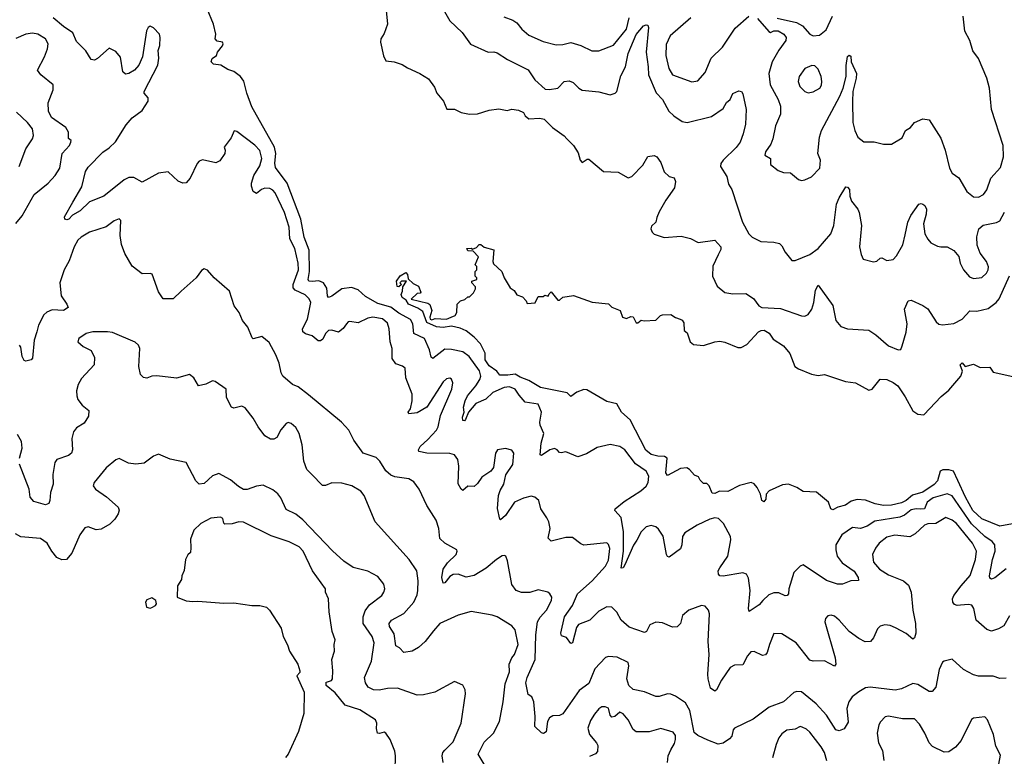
# Model space of a CAD drawing. Extents: x 1771496 to 1971148, y 471553 to 643630.
# Tile 379 of 656: x 1863808 to 1869823, y 556103 to 560603. Entities that reach past the tile are written whole.
import ezdxf

# ---------------------------------------------------------------- set-up
doc = ezdxf.new("R2010")
doc.units = 0

msp = doc.modelspace()

# ---------------------------------------------------------------- linework, layer by layer
at = {"layer": '0CON10XD'}
for points in [[(1869835, 557248.2), (1869765, 557192.5), (1869745, 557184), (1869735, 557191.2), (1869732.7, 557205), (1869750.6, 557305), (1869767.6, 557355), (1869764.7, 557395), (1869749.3, 557415), (1869705, 557445.3), (1869622.8, 557522.8), (1869505, 557693.3), (1869475, 557705.9), (1869388.6, 557681.4), (1869352.2, 557655), (1869334.7, 557615.3), (1869313.1, 557613.1), (1869284.8, 557615.2), (1869255, 557607.6), (1869213.8, 557576.2), (1869185, 557563), (1869031.7, 557538.3), (1868985, 557509.6), (1868945, 557494.6), (1868895, 557500.4), (1868830.4, 557455), (1868794.7, 557395), (1868793.1, 557365), (1868801.1, 557325), (1868832.2, 557285), (1868905, 557233.3), (1868929.4, 557195), (1868933.3, 557176.7), (1868885, 557174.5), (1868835, 557154.2), (1868805, 557154.4), (1868737.4, 557177.4), (1868595, 557272.5), (1868575, 557264.2), (1868538.1, 557225), (1868506.7, 557125), (1868504, 557095), (1868496.2, 557085), (1868485, 557082.5), (1868445, 557101.4), (1868415, 557101.9), (1868385, 557090), (1868348.8, 557055), (1868325, 557027.5), (1868265, 556987.5), (1868260, 557005), (1868271.4, 557115), (1868260.3, 557190.3), (1868248.8, 557215), (1868225, 557224), (1868105, 557203.1), (1868085, 557206.2), (1868076.2, 557215), (1868076, 557235), (1868085.6, 557255), (1868133.6, 557326.4), (1868152.8, 557425), (1868151.1, 557445), (1868107.4, 557525), (1868076.9, 557555), (1868055, 557559.3), (1868025, 557552.2), (1867946, 557514), (1867872.2, 557467.8), (1867856.4, 557445), (1867852.9, 557395), (1867845, 557370), (1867775, 557320), (1867765, 557324), (1867760, 557335), (1867738.4, 557448.4), (1867710.9, 557490.9), (1867695, 557504.5), (1867665, 557513.3), (1867635, 557505.5), (1867605, 557473.1), (1867577.1, 557422.9), (1867557.4, 557392.6), (1867505, 557272), (1867495, 557254.5), (1867482.8, 557252.8), (1867495.9, 557355), (1867496.8, 557475), (1867481.5, 557561.5), (1867443.3, 557605), (1867446.5, 557615), (1867500.8, 557659.2), (1867602.9, 557725), (1867635, 557752.3), (1867647.9, 557775), (1867651.8, 557815), (1867635, 557844.6), (1867570.1, 557890.1), (1867505, 557976), (1867475, 557995.8), (1867415, 558006.7), (1867335, 557988.5), (1867269.7, 557950.3), (1867217, 557933), (1867145, 557962.9), (1867115, 557955.8), (1867105, 557959.2), (1867092, 557975), (1867075, 557982.2), (1867045.8, 557975), (1866995, 557941.2), (1866987.5, 557945), (1866994.5, 558015), (1867010.6, 558075), (1866988.1, 558125), (1866985.6, 558145), (1866995.5, 558205), (1866975, 558253.3), (1866896.6, 558266.6), (1866858.2, 558308.2), (1866835, 558345.5), (1866799.4, 558359.4), (1866766.6, 558356.6), (1866698.2, 558325), (1866655, 558284.7), (1866595, 558258.9), (1866548.8, 558205), (1866530.6, 558159.4), (1866525, 558152.5), (1866515, 558154.2), (1866513.1, 558175), (1866522.5, 558205), (1866518.4, 558235), (1866528.8, 558275), (1866542.8, 558305), (1866594, 558365), (1866619.7, 558405), (1866624.1, 558425.9), (1866617.8, 558457.8), (1866554.4, 558544.4), (1866515, 558572.9), (1866445, 558588.3), (1866405, 558589.7), (1866332.1, 558532.1), (1866320.6, 558540.6), (1866311.1, 558585), (1866281.5, 558655), (1866214.8, 558684.8), (1866209.4, 558745), (1866195, 558771.2), (1866125, 558809.1), (1866075, 558847), (1865995, 558869.5), (1865921.1, 558911.1), (1865875, 558952.2), (1865835, 558967.2), (1865775, 558959.3), (1865715, 558912.9), (1865695, 558905.8), (1865688.1, 558915), (1865683.3, 558963.3), (1865664.5, 558995), (1865635, 559008.4), (1865595, 559002.4), (1865575, 559006.2), (1865570.4, 559015), (1865578.5, 559065), (1865576.6, 559195), (1865546.1, 559275), (1865525.3, 559385), (1865441.6, 559605), (1865370.5, 559700.5), (1865366.2, 559726.2), (1865371.7, 559785), (1865364.1, 559824.1), (1865225, 560071.1), (1865194.8, 560155), (1865177.6, 560227.6), (1865156.1, 560256.1), (1865115, 560286.9), (1865078.7, 560298.7), (1865036.7, 560325), (1864991.3, 560331.3), (1864977.9, 560345), (1864983.3, 560366.7), (1865010, 560385), (1865016.7, 560405), (1865047.1, 560442.9), (1865050, 560455), (1865046.7, 560465), (1865015, 560472.5), (1865002.5, 560485), (1865005.6, 560515), (1864990.8, 560575), (1864915.3, 560765)], [(1866045, 560680), (1866054.2, 560575), (1866035, 560517.5), (1866014, 560485), (1866011.1, 560465), (1866031.3, 560381.3), (1866045, 560350.8), (1866094.6, 560344.6), (1866145, 560329.2), (1866177.8, 560307.8), (1866252.5, 560275), (1866305, 560241.2), (1866341.2, 560191.2), (1866356.2, 560155), (1866396.2, 560105), (1866416.4, 560056.4), (1866465, 560056.2), (1866505, 560036), (1866555.9, 560025.9), (1866605, 560028), (1866675, 560050), (1866735, 560057.5), (1866785, 560047.5), (1866815, 560056.7), (1866855, 560050), (1866885, 560036.7), (1866896.2, 560015), (1866917.7, 559997.7), (1866985, 560002), (1867012.5, 559995), (1867062.5, 559945), (1867135, 559893.3), (1867151.2, 559875), (1867191.2, 559835), (1867218.7, 559788.7), (1867232.7, 559745), (1867245, 559731.2), (1867275, 559750), (1867285, 559750), (1867375, 559676.2), (1867465, 559671.2), (1867525, 559637.5), (1867547.5, 559645), (1867615, 559713.3), (1867645, 559766.2), (1867685, 559772.5), (1867701.2, 559765), (1867725, 559731.2), (1867745, 559674), (1867775, 559645.8), (1867806.2, 559636.2), (1867814.2, 559614.2), (1867807.3, 559575), (1867755, 559500), (1867715, 559428.1), (1867699.6, 559395), (1867694.2, 559365), (1867668.3, 559341.7), (1867664.5, 559325), (1867672.2, 559305), (1867685, 559293.6), (1867745, 559271.2), (1867849.5, 559279.5), (1867905, 559266.2), (1867952.3, 559242.3), (1868055, 559256.7), (1868091.2, 559215), (1868090.5, 559199.5), (1868074, 559166), (1868042.1, 559097.9), (1868040.6, 559035), (1868068.6, 558975), (1868115, 558937.1), (1868165, 558927.5), (1868245, 558929.2), (1868290.2, 558900.2), (1868324.2, 558855), (1868341.2, 558845), (1868455, 558838.8), (1868585, 558792.9), (1868605, 558790.8), (1868625, 558802.5), (1868647.5, 558835), (1868659.1, 558875), (1868668.9, 558951.1), (1868685, 558980), (1868775, 558856), (1868794.6, 558765), (1868825, 558728.1), (1868865, 558713.8), (1868995, 558706.9), (1869037.8, 558677.8), (1869115, 558610), (1869175, 558586), (1869192, 558588), (1869199.4, 558610.6), (1869224.5, 558694.5), (1869228.8, 558745), (1869214.4, 558835), (1869235, 558886.2), (1869255, 558890), (1869325, 558856.7), (1869355, 558835.6), (1869406.4, 558756.4), (1869422.7, 558742.7), (1869445, 558739.5), (1869515, 558746.4), (1869565, 558773.3), (1869613.3, 558825), (1869655, 558823.1), (1869725, 558837.5), (1869774.3, 558875.7), (1869791.9, 558898.1), (1869855, 559038.8)], [(1868389.5, 556785), (1868375, 556736.7), (1868365, 556722.9), (1868345, 556718.9), (1868295, 556742.5), (1868275, 556740), (1868255, 556715.8), (1868225, 556660.6), (1868175, 556659.3), (1868147.8, 556645), (1868095, 556568.6), (1868065, 556508.8), (1868055, 556501.2), (1868028.6, 556518.6), (1868014.6, 556575), (1868011.5, 556605), (1868020, 556725), (1868013.6, 556805), (1868022.6, 556972.6), (1868016.1, 556996.1), (1867995, 557020.8), (1867972.5, 557025), (1867895, 556996), (1867857.9, 556962.1), (1867845, 556913.3), (1867825, 556893.8), (1867795, 556892), (1867735, 556917.5), (1867695, 556921.2), (1867657.5, 556905), (1867636.7, 556865), (1867625, 556858.8), (1867531.1, 556891.1), (1867483.3, 556935), (1867456, 556984), (1867425, 557014.4), (1867395, 557015.5), (1867345, 556990), (1867290.8, 556935), (1867222.2, 556907.8), (1867209.6, 556890.4), (1867185, 556796.7), (1867175, 556792.5), (1867148, 556828), (1867118, 556838), (1867113.5, 556855), (1867135.4, 556955), (1867185.3, 557025), (1867215.4, 557095), (1867304.7, 557175), (1867386.8, 557265), (1867405, 557301.2), (1867412.4, 557372.4), (1867406, 557396), (1867395, 557407.1), (1867255, 557393.3), (1867235, 557400.6), (1867185, 557440), (1867145, 557440), (1867055, 557416.2), (1867036.2, 557435), (1867049.2, 557495), (1867040.6, 557535), (1867028.8, 557558.8), (1866990.8, 557615), (1866978.8, 557665), (1866955.6, 557685.6), (1866932.5, 557692.5), (1866885, 557680.5), (1866830.6, 557655), (1866775, 557574.4), (1866745, 557546.7), (1866740.8, 557550.8), (1866726.9, 557616.9), (1866733.2, 557695), (1866742.9, 557727.1), (1866765.4, 557765), (1866778.1, 557821.9), (1866821.4, 557885), (1866827.1, 557955), (1866815, 557973.8), (1866775, 557983.8), (1866727.5, 557975), (1866713.8, 557955), (1866703.3, 557866.7), (1866686.7, 557845), (1866631.3, 557808.7), (1866605, 557768.8), (1866585, 557751.2), (1866545, 557752.5), (1866515, 557727.5), (1866503.9, 557733.9), (1866487.3, 557767.3), (1866491.4, 557875), (1866484.2, 557915), (1866465, 557943.8), (1866435, 557951.9), (1866295, 557954.5), (1866246.7, 557965), (1866244.2, 557975), (1866254.3, 557995), (1866301.4, 558038.6), (1866354.5, 558095), (1866364, 558115), (1866377.7, 558185), (1866447.5, 558345), (1866453.9, 558383.9), (1866445, 558407.5), (1866435, 558413.3), (1866415, 558408), (1866395, 558390), (1866295.3, 558234.7), (1866235, 558200.6), (1866184.3, 558194.3), (1866182, 558205), (1866194.4, 558225.6), (1866205.5, 558275), (1866206.2, 558315), (1866167.3, 558415), (1866163.1, 558473.1), (1866146.6, 558486.6), (1866105, 558500), (1866083.3, 558533.3), (1866083.5, 558595), (1866070.9, 558635), (1866065.3, 558715), (1866055, 558748.1), (1866025, 558775.3), (1865965, 558785.8), (1865935, 558778.9), (1865875, 558750), (1865825, 558760), (1865815, 558758), (1865804.5, 558745.5), (1865783.2, 558716.8), (1865755, 558693.3), (1865715, 558706.4), (1865694, 558705), (1865675, 558686), (1865658.9, 558651.1), (1865645, 558640.8), (1865631.7, 558641.7), (1865595, 558671.8), (1865553.8, 558683.8), (1865538.1, 558695), (1865535.5, 558715), (1865565, 558772.5), (1865585.8, 558875), (1865576.9, 558896.9), (1865551.3, 558921.3), (1865490.7, 558950.7), (1865477.7, 558965), (1865478.1, 558985), (1865510, 559075), (1865509.5, 559115), (1865488.1, 559205), (1865458.1, 559265), (1865453, 559335), (1865425.3, 559425), (1865369.3, 559545), (1865355, 559562.1), (1865335, 559571.8), (1865305, 559572.9), (1865284, 559565), (1865255, 559542), (1865235, 559553.3), (1865223.1, 559585), (1865223.3, 559605), (1865238.3, 559651.7), (1865275, 559709.4), (1865286.1, 559755), (1865275, 559804.4), (1865245, 559837.3), (1865135, 559918.8), (1865117, 559923), (1865099.7, 559880.3), (1865056.7, 559825), (1865063.8, 559805), (1865061.2, 559785), (1865029.5, 559740.5), (1865005, 559728.8), (1864925, 559746.2), (1864905, 559738.8), (1864892, 559725), (1864849.2, 559635), (1864823.9, 559606.1), (1864805, 559603.3), (1864775, 559616.7), (1864715, 559673.3), (1864655.7, 559664.3), (1864555, 559610.8), (1864505, 559638.1), (1864475, 559639.5), (1864445.9, 559624.1), (1864320.8, 559525), (1864235, 559490.6), (1864177.5, 559435), (1864130.6, 559409.4), (1864108, 559385), (1864095, 559380.6), (1864084, 559385), (1864081.9, 559398.1), (1864132.1, 559487.9), (1864187.4, 559582.6), (1864208.8, 559675), (1864225, 559702.9), (1864315, 559793.8), (1864355, 559820.4), (1864393.7, 559856.3), (1864458.9, 559961.1), (1864495, 560002.9), (1864555, 560048.6), (1864593.3, 560105), (1864591.9, 560125), (1864567.5, 560155), (1864567.1, 560165), (1864651.1, 560325), (1864657, 560367), (1864654, 560415), (1864663.3, 560445), (1864666.7, 560495), (1864662.5, 560515), (1864625, 560552.5), (1864605, 560562.5), (1864592.5, 560555), (1864582, 560535), (1864557.5, 560375), (1864535.6, 560324.4), (1864510, 560295), (1864475, 560273.3), (1864455, 560270), (1864437.5, 560285), (1864423.2, 560373.2), (1864395, 560409.2), (1864355, 560428), (1864283.3, 560365), (1864265, 560356), (1864245, 560360), (1864212, 560412), (1864155, 560470), (1864132.7, 560522.7), (1864075, 560560.5), (1864012.5, 560615)], [(1866403, 560653), (1866435.6, 560595), (1866511.9, 560525), (1866562.6, 560452.6), (1866670, 560405), (1866705, 560406.2), (1866725, 560400), (1866788.9, 560358.9), (1866915, 560295.7), (1866955, 560235.8), (1867017.6, 560177.6), (1867045, 560175.5), (1867095, 560184.4), (1867135, 560225.6), (1867165, 560229.4), (1867189.8, 560219.8), (1867224, 560185), (1867245, 560172.5), (1867345, 560161.4), (1867416.1, 560143.9), (1867445, 560153.8), (1867455.7, 560164.3), (1867479.4, 560260.6), (1867508.4, 560315), (1867525, 560395.8), (1867575, 560511.4), (1867618.8, 560565), (1867635, 560572), (1867645, 560568.8), (1867649.4, 560555), (1867634.7, 560405), (1867648.3, 560315), (1867649.2, 560265), (1867695.7, 560155.7), (1867734.3, 560114.3), (1867774.5, 560045), (1867803.3, 560015), (1867855, 559981.2), (1867885, 559974.7), (1868035, 560010.8), (1868105, 560061.2), (1868125, 560096.7), (1868147.5, 560115), (1868165, 560152.5), (1868201.7, 560168.3), (1868216.7, 560165), (1868225, 560150), (1868245.6, 560055), (1868242.5, 559965), (1868227.5, 559905), (1868210, 559855), (1868185, 559822.3), (1868104.6, 559745), (1868091.5, 559725), (1868088.5, 559705), (1868128.2, 559645), (1868138.3, 559598.3), (1868157.8, 559565), (1868223.5, 559365), (1868263.3, 559295), (1868282.5, 559275), (1868335, 559248.1), (1868415, 559244.2), (1868450, 559235), (1868465, 559221.2), (1868483.6, 559183.6), (1868525, 559132), (1868545, 559132), (1868635, 559168.9), (1868685, 559204.5), (1868762.5, 559295), (1868781.3, 559345), (1868798.9, 559475), (1868814.6, 559515.4), (1868855, 559581.2), (1868865, 559580), (1868877.1, 559565), (1868880, 559525), (1868890, 559495), (1868927.5, 559445), (1868935.6, 559425), (1868950.5, 559345), (1868938.8, 559215), (1868948.3, 559168.3), (1868960.7, 559140.7), (1869025, 559123.8), (1869045, 559126.7), (1869065, 559146.7), (1869075, 559148.8), (1869105, 559131.2), (1869145, 559138.8), (1869165, 559160), (1869202.3, 559227.7), (1869218.4, 559288.4), (1869234.7, 559365.3), (1869253, 559407), (1869300, 559475), (1869315, 559480), (1869325, 559476.2), (1869336.8, 559466.8), (1869347.1, 559445), (1869345.6, 559415), (1869328.5, 559355), (1869337.3, 559295), (1869355, 559261.9), (1869375, 559240.6), (1869415, 559219.2), (1869435, 559214.2), (1869475, 559216.2), (1869515, 559193.8), (1869545, 559156.7), (1869553.5, 559115), (1869574.2, 559074.2), (1869611.1, 559031.1), (1869635, 559021.5), (1869685, 559027.8), (1869714.7, 559055.3), (1869725.4, 559075), (1869726.9, 559093.1), (1869715.4, 559125), (1869676.4, 559176.4), (1869657.5, 559225), (1869654.5, 559275.5), (1869667.5, 559325), (1869695, 559347.5), (1869775, 559363.1), (1869795, 559374.2), (1869825, 559426)], [(1866765, 560620.9), (1866820.5, 560600.5), (1866844.7, 560584.7), (1866875, 560545.6), (1866918.6, 560508.6), (1867005, 560468.9), (1867085, 560450), (1867125, 560450.6), (1867175, 560464.4), (1867235.9, 560445.9), (1867302.9, 560412.9), (1867345, 560412.7), (1867435, 560447.9), (1867514.5, 560545.5), (1867530.3, 560615)], [(1867908.6, 560615), (1867781.9, 560505), (1867757.8, 560452.2), (1867756.2, 560385), (1867773.8, 560305), (1867796.2, 560266.2), (1867913.4, 560223.4), (1867950.2, 560229.8), (1867995, 560280), (1868032.7, 560367.3), (1868100.8, 560435), (1868178.7, 560551.3), (1868262.5, 560625)], [(1868315, 560610), (1868385, 560531.4), (1868395, 560523.8), (1868415.4, 560535.4), (1868442, 560535), (1868475.6, 560515), (1868490.8, 560495), (1868488.8, 560475), (1868445, 560416.7), (1868405.5, 560345), (1868385.4, 560275), (1868391.8, 560205), (1868440.9, 560115), (1868455.3, 560075.3), (1868456.4, 560025), (1868426.1, 559953.9), (1868410, 559875), (1868396.7, 559843.3), (1868364.3, 559795), (1868360, 559775), (1868394.2, 559755), (1868395, 559717.5), (1868441.3, 559681.3), (1868475, 559670), (1868516.8, 559666.8), (1868565, 559626.2), (1868585, 559621.2), (1868605, 559623.8), (1868645, 559643.8), (1868695.8, 559695), (1868699.4, 559745), (1868683.6, 559785), (1868694, 559886), (1868706.7, 559925), (1868818.2, 560135), (1868837.8, 560185), (1868856.9, 560255), (1868857.3, 560322.7), (1868865, 560377.5), (1868875, 560386.7), (1868885, 560380), (1868886.7, 560345), (1868919.2, 560275), (1868918.6, 560245), (1868897.5, 560165), (1868896.4, 560103.6), (1868897.8, 559975), (1868909.1, 559925), (1868928.1, 559885), (1868965, 559855.7), (1869027.6, 559857.6), (1869085, 559842.5), (1869135, 559842.5), (1869199.1, 559880.9), (1869220, 559925), (1869249.4, 559945), (1869275, 559975.8), (1869325, 559997.5), (1869365, 559992), (1869435, 559878.8), (1869462.9, 559805), (1869488.5, 559695), (1869504.6, 559664.6), (1869545, 559637.5), (1869595, 559553.3), (1869635, 559520.9), (1869665, 559519.1), (1869696.7, 559535), (1869715.8, 559564.2), (1869741.5, 559635), (1869800.8, 559699.2), (1869818.9, 559765), (1869815.5, 559834.5), (1869745.3, 560055), (1869733.3, 560185), (1869717.2, 560245), (1869666, 560365), (1869631.8, 560411.8), (1869612.7, 560475), (1869583, 560533), (1869571.1, 560625)], [(1868435, 560613), (1868553.1, 560585), (1868590, 560565), (1868634.2, 560514.2), (1868655, 560504.2), (1868695, 560508.9), (1868735, 560541.1), (1868773.5, 560625)], [(1863785, 559356.9), (1863823.3, 559405), (1863895.3, 559534.7), (1863982.5, 559605), (1864025, 559650), (1864051.9, 559695), (1864067.8, 559785), (1864111.1, 559835), (1864120.8, 559855), (1864121.2, 559865), (1864105, 559877.5), (1864105.6, 559915), (1864088.5, 559945), (1864002.9, 560005), (1863983.1, 560045), (1863981.1, 560095), (1864012.9, 560175), (1864012.5, 560205), (1863937, 560267), (1863917.1, 560295), (1863958.6, 560375), (1863976.7, 560425), (1863980.8, 560455), (1863965.5, 560485), (1863917.5, 560515), (1863885, 560520.9), (1863845.9, 560514.1), (1863785, 560487.8)], [(1868625, 560155.8), (1868655, 560161.4), (1868695.5, 560184.5), (1868706.3, 560203.7), (1868707.8, 560225), (1868704.3, 560255), (1868685, 560300), (1868665, 560321.2), (1868646.4, 560323.6), (1868604.2, 560305), (1868570, 560255), (1868562.9, 560225), (1868574.3, 560195), (1868605, 560164), (1868625, 560155.8)], [(1863805.3, 559705), (1863845, 559814.2), (1863886.2, 559875), (1863891.8, 559895), (1863885.3, 559935.3), (1863855, 559974.5), (1863787.8, 560037.8)], [(1869835, 556580), (1869795, 556577.1), (1869755, 556591.4), (1869665, 556592.9), (1869635, 556600), (1869573.7, 556633.7), (1869505, 556696.2), (1869455, 556683.3), (1869445, 556677.5), (1869425, 556632.5), (1869404.4, 556525), (1869382.1, 556497.9), (1869365, 556497.8), (1869295, 556540.5), (1869265, 556546.5), (1869195, 556515.5), (1869156.8, 556506.8), (1869004.5, 556525.5), (1868975, 556521.4), (1868934, 556496), (1868894.7, 556465.3), (1868873.2, 556435), (1868861.8, 556395), (1868868.8, 556311.2), (1868845, 556270), (1868815, 556258), (1868794.6, 556265), (1868737.3, 556355), (1868674.2, 556424.2), (1868585, 556496.5), (1868555, 556498.6), (1868537.9, 556492.1), (1868475, 556435.6), (1868386.2, 556403.8), (1868289.7, 556330.3), (1868174.5, 556275.5), (1868166, 556265), (1868158.6, 556225), (1868145, 556209.2), (1868105, 556182.9), (1868075, 556177.6), (1868011.4, 556201.4), (1867950.3, 556230.3), (1867927.5, 556247.5), (1867902.4, 556382.4), (1867875, 556428.6), (1867815, 556470), (1867785, 556482.5), (1867765, 556484.2), (1867715, 556468), (1867695, 556468), (1867625, 556495.7), (1867555, 556510), (1867530, 556535), (1867517.1, 556575), (1867529.1, 556655), (1867525, 556676), (1867457.5, 556707.5), (1867405, 556712), (1867387, 556707), (1867322.2, 556637.8), (1867285, 556546.7), (1867225, 556505.4), (1867125, 556362.9), (1867105, 556351.4), (1867065, 556349.2), (1867045, 556338), (1867033.3, 556315), (1867025, 556252.5), (1867008.3, 556241.7), (1866995, 556246.7), (1866954.3, 556284.3), (1866956.5, 556345), (1866948.8, 556435), (1866937.5, 556465), (1866915, 556480), (1866900.9, 556550.9), (1866908.2, 556585), (1866957.9, 556695), (1866961.3, 556845), (1866972, 556925), (1866987.2, 556952.8), (1867026.2, 556995), (1867056.7, 557055), (1867058.6, 557075), (1867047.5, 557095), (1867033.8, 557105), (1866975, 557119.4), (1866925, 557104.3), (1866872.9, 557102.9), (1866840, 557115), (1866815, 557153.3), (1866787.8, 557297.8), (1866778, 557325), (1866769.5, 557329.5), (1866755, 557327.1), (1866720, 557305), (1866658, 557252), (1866585, 557208.1), (1866535, 557198), (1866485.6, 557215.6), (1866455, 557214.3), (1866435, 557200.8), (1866405, 557162.5), (1866395, 557160), (1866387.5, 557195), (1866395.4, 557245), (1866421.8, 557285), (1866473.6, 557335), (1866480.6, 557355), (1866477.5, 557365), (1866404.8, 557404.8), (1866373.7, 557433.7), (1866368.9, 557495), (1866352.9, 557545), (1866295.4, 557635), (1866249.2, 557735), (1866215, 557778.8), (1866185, 557798.1), (1866100.3, 557810.3), (1866075, 557820), (1866045, 557846.7), (1866007.9, 557905), (1865985, 557928.5), (1865906.7, 557955), (1865848.8, 558035), (1865818, 558095), (1865773.9, 558143.9), (1865571.9, 558311.9), (1865509.4, 558359.4), (1865474.5, 558374.5), (1865415, 558426), (1865404.4, 558445), (1865392.5, 558505), (1865373.1, 558555), (1865331.7, 558631.7), (1865287.9, 558667.9), (1865235, 558653.8), (1865228.3, 558658.3), (1865200.8, 558725), (1865168.8, 558765), (1865147.5, 558815), (1865118, 558855), (1865090, 558945), (1864996.7, 559025), (1864955, 559073.3), (1864935, 559080), (1864919.2, 559070.8), (1864886.7, 559025), (1864793.3, 558945), (1864745, 558896.7), (1864685, 558896.7), (1864655, 558940), (1864617.7, 559047.7), (1864605, 559053.3), (1864555, 559051.2), (1864495, 559096.7), (1864449.1, 559175), (1864428.8, 559228.8), (1864422.1, 559285), (1864425.8, 559375.8), (1864415, 559386), (1864385, 559374.2), (1864335, 559338), (1864235, 559305.6), (1864184, 559275), (1864163.1, 559255), (1864141.1, 559215), (1864110.7, 559129.3), (1864079.4, 559075), (1864053.8, 558995), (1864060, 558915), (1864096, 558865), (1864103.3, 558845), (1864075, 558827.1), (1864005, 558830), (1863973.1, 558816.9), (1863955, 558799.2), (1863922.6, 558737.4), (1863912.7, 558695), (1863896.2, 558645), (1863885.8, 558535), (1863877.5, 558525), (1863845, 558516.2), (1863835, 558520), (1863822.9, 558545), (1863815, 558602.5), (1863806.7, 558615)], [(1868082.5, 557722.5), (1868055, 557708.8), (1868039.3, 557709.3), (1868020, 557755), (1868005, 557770), (1867985, 557770), (1867965, 557790), (1867955, 557810), (1867930.7, 557820.7), (1867900, 557855), (1867884.1, 557864.1), (1867845, 557860.8), (1867765, 557817.5), (1867756.2, 557835), (1867764.2, 557925), (1867747.5, 557935), (1867705.7, 557935.7), (1867665, 557947.5), (1867633.2, 557973.2), (1867537.7, 558157.7), (1867483.8, 558205), (1867455, 558255.7), (1867395, 558270.8), (1867272.2, 558342.2), (1867255, 558344.1), (1867211.9, 558328.1), (1867175, 558300), (1867152.4, 558322.4), (1866988.9, 558355), (1866918.8, 558398.8), (1866865, 558418.2), (1866835, 558436.8), (1866790.9, 558430.9), (1866742, 558432), (1866723.1, 558455), (1866675, 558487.3), (1866651.7, 558525), (1866651.8, 558565), (1866622.1, 558622.1), (1866585, 558663.5), (1866535, 558701.2), (1866498.3, 558718.3), (1866445, 558730), (1866395, 558722), (1866355, 558726.8), (1866295, 558753.2), (1866270.5, 558820.5), (1866241, 558841), (1866184, 558865), (1866168.8, 558888.8), (1866144.2, 558905), (1866137.5, 558925), (1866146.1, 558943.9), (1866148.3, 558971.7), (1866170, 559005), (1866140, 559005), (1866130, 558995), (1866140, 558985), (1866125, 558970), (1866113, 558973), (1866110, 559005), (1866132.3, 559037.7), (1866167.5, 559057.5), (1866176.7, 559046.7), (1866180.7, 559020.7), (1866210.9, 558990.9), (1866243.8, 558975), (1866257.7, 558937.7), (1866255, 558931.2), (1866235, 558930), (1866200, 558895), (1866300.5, 558870.5), (1866312.7, 558862.7), (1866325.8, 558825.8), (1866312.5, 558785), (1866315, 558773.8), (1866325, 558768.8), (1866345, 558776.7), (1866415, 558773.8), (1866443.8, 558786.2), (1866467.5, 558795), (1866477.5, 558815), (1866480, 558865), (1866500, 558885), (1866527, 558893), (1866545, 558910), (1866555, 558910), (1866580, 558935), (1866591.7, 558958.3), (1866591.7, 558971.7), (1866570, 558995), (1866570, 559005), (1866600, 559015), (1866600, 559025), (1866590, 559035), (1866590, 559065), (1866600, 559075), (1866600, 559095), (1866590, 559105), (1866610, 559155), (1866578.3, 559188.3), (1866545, 559190), (1866540, 559205), (1866565, 559207.5), (1866575, 559200), (1866598.3, 559211.7), (1866615, 559230), (1866625, 559230), (1866645, 559212.5), (1866705, 559197.5), (1866698, 559125), (1866701.7, 559111.7), (1866752.5, 559065), (1866767.5, 559025), (1866803.3, 558965), (1866827.7, 558947.7), (1866845, 558922.5), (1866879.3, 558909.3), (1866902.5, 558885), (1866908.3, 558868.3), (1866956.2, 558873.8), (1866975, 558912.5), (1867005, 558912.5), (1867015, 558920), (1867037, 558913), (1867041.7, 558928.3), (1867055, 558940), (1867095, 558890), (1867105, 558890), (1867125, 558907.5), (1867191.7, 558918.3), (1867305, 558876.2), (1867405, 558866.2), (1867425, 558847.5), (1867476.4, 558826.4), (1867490, 558785), (1867515, 558777.5), (1867540.7, 558789.3), (1867555, 558787.5), (1867575, 558750), (1867585, 558750), (1867605, 558767.5), (1867623.3, 558763.3), (1867695, 558767.5), (1867723.6, 558796.4), (1867735, 558800), (1867785, 558802.5), (1867815, 558782.5), (1867843.3, 558773.3), (1867855, 558767.5), (1867865, 558750), (1867867.5, 558705), (1867885, 558690), (1867904, 558635), (1867925, 558619.2), (1867985, 558611.9), (1868054.6, 558635.4), (1868085, 558638.9), (1868115, 558633.6), (1868195, 558600), (1868215, 558599.4), (1868251.1, 558618.9), (1868320.8, 558695), (1868337.5, 558705), (1868355.6, 558705.6), (1868387, 558687), (1868410.9, 558650.9), (1868475, 558610), (1868512.7, 558562.7), (1868544.4, 558485), (1868565, 558470), (1868645, 558436.7), (1868685, 558429.2), (1868725, 558435.8), (1868852.1, 558392.1), (1868915, 558384.2), (1868995, 558338.6), (1869015, 558345.8), (1869065, 558405.8), (1869105, 558405.6), (1869145, 558387.1), (1869173.5, 558365), (1869218.5, 558298.5), (1869265, 558213.6), (1869295, 558192.7), (1869330.6, 558189.4), (1869438.2, 558301.8), (1869485, 558338.9), (1869558.6, 558425), (1869568.8, 558455), (1869553.3, 558495), (1869565, 558506.7), (1869585, 558483.3), (1869635, 558498.1), (1869675, 558477.8), (1869735, 558480.8), (1869755, 558450), (1869875, 558422.1)], [(1866335, 556868.6), (1866285, 556804), (1866245, 556767.5), (1866205, 556745.8), (1866155, 556736.7), (1866127.5, 556765), (1866105, 556777.5), (1866095, 556850), (1866066, 556895), (1866064, 556915), (1866080, 556935), (1866155, 556975.5), (1866215.4, 557045), (1866235, 557088.8), (1866239.1, 557115), (1866242.7, 557175), (1866233.1, 557235), (1866187.1, 557305), (1865979.2, 557535), (1865912.9, 557695), (1865892.6, 557722.6), (1865835.9, 557755.9), (1865775, 557772.3), (1865715, 557772.5), (1865675, 557757.5), (1865656.8, 557756.8), (1865592.9, 557825), (1865561.9, 557855), (1865544.2, 557905), (1865533.1, 558005), (1865516, 558075), (1865495, 558112.2), (1865466.6, 558136.6), (1865447.9, 558142.1), (1865435, 558135.7), (1865402.8, 558097.2), (1865378.7, 558051.3), (1865360.5, 558039.5), (1865340.3, 558040.3), (1865305, 558061.2), (1865264.3, 558115), (1865235, 558168.8), (1865185, 558231.2), (1865165, 558242), (1865115, 558230), (1865102.5, 558235), (1865071.2, 558295), (1865070, 558345), (1865001.7, 558391.7), (1864985, 558396.7), (1864945, 558376.2), (1864900, 558365), (1864872.5, 558415), (1864844.4, 558434.4), (1864765, 558412.5), (1864645, 558426.9), (1864615, 558425.8), (1864585, 558413.8), (1864565, 558416), (1864545.6, 558435.6), (1864535.5, 558485), (1864542.2, 558595), (1864534.3, 558615), (1864513.1, 558633.1), (1864375, 558692.2), (1864345, 558695.5), (1864255, 558695.6), (1864213.3, 558685), (1864168.8, 558655), (1864162.5, 558635), (1864195, 558606.7), (1864245, 558581.2), (1864265, 558540), (1864262.5, 558495), (1864185, 558411.2), (1864164.3, 558375), (1864155.6, 558335), (1864155.7, 558305), (1864163.4, 558283.4), (1864188.3, 558248.3), (1864230, 558215), (1864228.8, 558181.2), (1864202.5, 558137.5), (1864155, 558110), (1864135.8, 558084.2), (1864125.7, 558045), (1864129.4, 557975), (1864124.3, 557955), (1864105, 557940), (1864035, 557915.6), (1864021.5, 557898.5), (1864010.9, 557825), (1864011.8, 557765), (1863995.8, 557715), (1863992, 557665), (1863985, 557646.7), (1863965, 557639.2), (1863895, 557660), (1863872, 557685), (1863866, 557735), (1863806.8, 557886.8)], [(1863805.6, 557925), (1863822.3, 557985), (1863819.6, 558025), (1863795, 558068.1)], [(1866395.8, 556064.2), (1866387.8, 556105), (1866393.1, 556125), (1866405, 556140), (1866455, 556192), (1866504.4, 556305), (1866531.4, 556485), (1866528.8, 556508.8), (1866515, 556537.5), (1866465, 556558.8), (1866343.3, 556495), (1866275, 556477.8), (1866236.6, 556476.6), (1866115, 556518.5), (1866055, 556516.2), (1866003.6, 556506.4), (1865968.8, 556508.8), (1865937.5, 556525), (1865921.1, 556551.1), (1865914.6, 556585), (1865956.1, 556683.9), (1865973.3, 556795), (1865961.6, 556835), (1865906.7, 556915), (1865906.1, 556955), (1865919.1, 556990.9), (1865945, 557027.8), (1866020, 557085), (1866031.9, 557105), (1866039.2, 557125), (1866032.9, 557155), (1865995, 557201.4), (1865935, 557234.4), (1865845.7, 557255.7), (1865788.8, 557295), (1865718.8, 557358.8), (1865537, 557547), (1865495, 557582.5), (1865435, 557610), (1865402.4, 557682.4), (1865385, 557706), (1865355, 557730.8), (1865295, 557758.6), (1865255, 557752.5), (1865196.8, 557733.2), (1865175, 557733.3), (1865145, 557750), (1865095, 557791.8), (1865025, 557831.4), (1864985, 557815.8), (1864935, 557768.6), (1864905, 557764.4), (1864883.1, 557785), (1864825, 557898), (1864727.7, 557917.7), (1864655, 557948), (1864625, 557936), (1864567.2, 557892.8), (1864516.8, 557886.8), (1864473, 557893), (1864415, 557922), (1864395, 557914), (1864335, 557865.8), (1864263.3, 557775), (1864256.2, 557755), (1864271.2, 557735), (1864338.3, 557688.3), (1864409.2, 557625), (1864416.3, 557606.3), (1864409.3, 557585), (1864388.3, 557551.7), (1864358.8, 557521.2), (1864305, 557490.7), (1864275, 557485.6), (1864225, 557504.3), (1864205, 557498), (1864175, 557456.2), (1864126.6, 557343.4), (1864094.2, 557305.8), (1864065, 557302.7), (1864035, 557317.1), (1864003.5, 557355), (1863975.3, 557405.3), (1863935, 557432.9), (1863815, 557443.1), (1863782, 557462)], [(1869895, 557526), (1869795, 557508.2), (1869685, 557552.7), (1869630.5, 557605), (1869585.2, 557685), (1869538.4, 557788.4), (1869511.9, 557845), (1869485, 557853.2), (1869447.3, 557852.7), (1869432.2, 557845), (1869415.2, 557785), (1869395, 557763.1), (1869325, 557716.4), (1869261.5, 557698.5), (1869222.9, 557665), (1869195, 557652.2), (1869135, 557636.9), (1869085, 557634.7), (1869035, 557644.6), (1868975, 557667.3), (1868925, 557670.8), (1868888.5, 557661.5), (1868853, 557637), (1868805.6, 557624.4), (1868775, 557608.8), (1868763.8, 557615), (1868748.8, 557655), (1868675, 557717.1), (1868595, 557720), (1868555.9, 557745.9), (1868505, 557765.8), (1868468.3, 557761.7), (1868385.9, 557724.1), (1868368.8, 557705), (1868367, 557673), (1868355, 557656.7), (1868341.2, 557665), (1868333.3, 557703.3), (1868313.3, 557745), (1868295, 557767.5), (1868276.4, 557776.4), (1868205, 557756.7), (1868135, 557721.2), (1868082.5, 557722.5)], [(1866101.9, 556015), (1866104.2, 556105), (1866098.6, 556135), (1866070.8, 556205), (1866045, 556243.8), (1866035, 556249.4), (1866005, 556241.4), (1865994.6, 556244.6), (1865987.9, 556272.1), (1865990, 556305), (1865982, 556325), (1865885, 556386.9), (1865795.9, 556415.9), (1865735, 556491.2), (1865680, 556535), (1865680, 556555), (1865688.3, 556558.3), (1865713.6, 556566.4), (1865718, 556575), (1865720.8, 556625), (1865714.2, 556695), (1865731.9, 556745), (1865729.6, 556785), (1865735.5, 556815), (1865716.7, 556865), (1865698.1, 556985), (1865693.3, 557065), (1865676.2, 557105), (1865675, 557126.7), (1865596.3, 557236.3), (1865539.4, 557355), (1865515, 557382.5), (1865453.6, 557413.6), (1865345, 557450.6), (1865175, 557532.5), (1865145.5, 557535.5), (1865105, 557523.5), (1865061.5, 557521.5), (1865055, 557526.7), (1865048, 557555), (1865035, 557562.9), (1864975, 557557.5), (1864913.8, 557525), (1864872, 557485), (1864851.1, 557428.9), (1864854.1, 557375.9), (1864851.2, 557348.8), (1864835, 557333.8), (1864821.1, 557305), (1864813, 557237), (1864797.5, 557205), (1864796.4, 557183.6), (1864772.5, 557145), (1864770, 557075), (1864825, 557052.5), (1864865, 557047.5), (1864895, 557050), (1865055, 557037.5), (1865115, 557040), (1865225, 557023.8), (1865275, 557023.8), (1865315, 557013.3), (1865333.3, 556995), (1865406.1, 556886.1), (1865416.7, 556835), (1865443.9, 556783.9), (1865456.7, 556745), (1865507.5, 556665), (1865520, 556625), (1865520, 556615), (1865500, 556595), (1865546.2, 556495), (1865544, 556365), (1865510.8, 556255), (1865448, 556115), (1865431.2, 556095)], [(1869855, 556960), (1869819.4, 556900.6), (1869788.6, 556881.4), (1869745, 556867.1), (1869716.8, 556876.8), (1869650.6, 556935), (1869637.1, 557005), (1869625.5, 557025.5), (1869605, 557030), (1869555.6, 557025.6), (1869535, 557023.3), (1869519.5, 557029.5), (1869509.4, 557045), (1869506.7, 557065), (1869514.6, 557085), (1869558.9, 557145), (1869615, 557207.8), (1869647.7, 557305), (1869652.5, 557355), (1869629.1, 557405), (1869530.7, 557525), (1869505, 557546.1), (1869465, 557561.9), (1869405, 557525.4), (1869356.8, 557523.2), (1869334.7, 557515.3), (1869278.2, 557461.8), (1869245, 557443.3), (1869155, 557452.8), (1869105, 557442), (1869059.6, 557405), (1869036.4, 557373.6), (1869018.5, 557335), (1869025, 557288), (1869060, 557245), (1869115, 557212.3), (1869207.5, 557175), (1869238.3, 557148.3), (1869254.5, 557105), (1869264.4, 556995.6), (1869280.8, 556915), (1869282.7, 556855), (1869275, 556826.2), (1869265, 556818.8), (1869222.9, 556852.9), (1869157.7, 556887.7), (1869125, 556901.8), (1869093.8, 556906.2), (1869065, 556897.1), (1869048.7, 556881.3), (1869024.2, 556825.8), (1869005.8, 556804.2), (1868973, 556803), (1868935, 556821.4), (1868875, 556864.4), (1868815, 556934.2), (1868785, 556958.6), (1868765, 556965.6), (1868745, 556960.8), (1868730.8, 556945), (1868727.1, 556925), (1868790.6, 556705), (1868793.8, 556665), (1868786.4, 556653.6), (1868725, 556686.7), (1868655, 556682.9), (1868635, 556690), (1868552.5, 556795), (1868465, 556851.4), (1868415, 556853.3), (1868389.5, 556785)], [(1864605, 557007.5), (1864615, 557012.5), (1864636.4, 557023.6), (1864642.5, 557035), (1864640, 557055), (1864615, 557070), (1864585, 557058.8), (1864576.2, 557045), (1864583.3, 557013.3), (1864605, 557007.5)], [(1866645, 556054.3), (1866608.1, 556115), (1866645, 556189.2), (1866703.1, 556245), (1866739.5, 556315), (1866761.2, 556435), (1866772.7, 556545), (1866800.4, 556619.6), (1866797.8, 556665), (1866814.7, 556705), (1866831.2, 556725), (1866853.2, 556785), (1866835, 556875.8), (1866815, 556900), (1866725, 556955.7), (1866695, 556965.7), (1866565, 556986.7), (1866486.7, 556965), (1866375, 556914.4), (1866335, 556868.6)], [(1867765.8, 556065), (1867770, 556105), (1867785, 556142.9), (1867808.2, 556181.8), (1867814.6, 556204.6), (1867815, 556230), (1867800.9, 556250.9), (1867725, 556271.8), (1867653.2, 556253.2), (1867575, 556251.4), (1867555.5, 556265.5), (1867525.5, 556325), (1867495, 556361.5), (1867475, 556371.5), (1867444.3, 556345), (1867425, 556340.8), (1867414.2, 556354.2), (1867405, 556397.5), (1867385, 556405.7), (1867365, 556404.3), (1867345, 556392.5), (1867319.1, 556360.9), (1867295, 556321.2), (1867277.8, 556275), (1867288.1, 556235), (1867332, 556185), (1867338.8, 556168.8), (1867337.7, 556132.3), (1867325, 556117.5), (1867288.3, 556101.7)], [(1869790, 556055), (1869799.3, 556109.3), (1869771.2, 556165), (1869758, 556235), (1869720, 556325), (1869705, 556344), (1869635, 556336), (1869623.3, 556326.7), (1869560.5, 556199.5), (1869525, 556158.8), (1869485, 556130), (1869455, 556128.8), (1869385, 556162), (1869364, 556185), (1869338.6, 556245), (1869305, 556300), (1869275, 556331.4), (1869201.3, 556331.3), (1869115, 556346.9), (1869095.7, 556344.3), (1869065.9, 556314.1), (1869056.2, 556295), (1869046.2, 556245), (1869054.3, 556185), (1869078.3, 556138.3), (1869088, 556078)], [(1868739.1, 556075), (1868725.3, 556125), (1868705, 556160), (1868635, 556249.4), (1868615, 556268.1), (1868588.3, 556281.7), (1868575, 556284.4), (1868545, 556267.8), (1868495, 556261.5), (1868465, 556239.4), (1868446.5, 556215), (1868429.5, 556175), (1868407, 556093)]]:
    msp.add_lwpolyline(points, dxfattribs=at)

doc.saveas('drawing.dxf')
